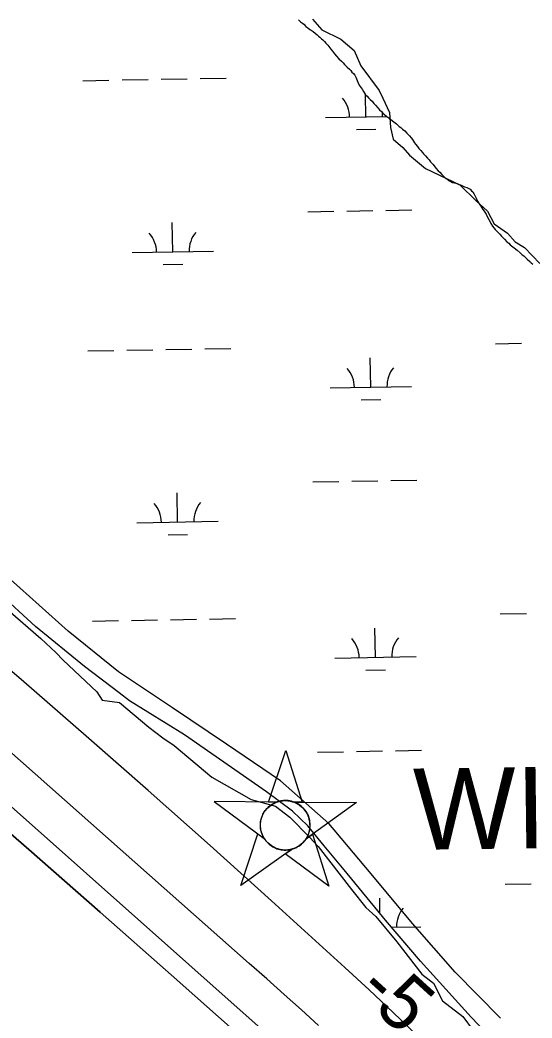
# Model space of a CAD drawing. Extents: x 3903937 to 3942190, y 260677 to 286651.
# Drawn here: x 3925137 to 3925767, y 279065 to 280294 of the extents above; entities that cross this region are included whole.
import ezdxf

# ---------------------------------------------------------------- set-up
doc = ezdxf.new("R2010")
doc.units = 0
for name, color, linetype in [('V-CHAN-NAID', 7, 'Continuous'), ('V-RIVR-EDGE', 7, 'Continuous'), ('V-RIVR-RANG', 7, 'Continuous'), ('V-RRAP-FSHR', 7, 'Continuous'), ('V-TOPO-DPTH', 7, 'Continuous'), ('V-TOPO-MINR', 7, 'Continuous'), ('V-WETL-SWMP', 7, 'Continuous')]:
    doc.layers.add(name, color=color, linetype=linetype)

msp = doc.modelspace()

# ---------------------------------------------------------------- linework, layer by layer
at = {"layer": 'V-CHAN-NAID'}
for points in [[(3925452.1, 279331), (3925442.6, 279331), (3925463.7, 279394.5), (3925483.9, 279330.7), (3925474.3, 279330.8), (3925472.7, 279331.4), (3925470.6, 279332), (3925468.6, 279332.4), (3925466.6, 279332.8), (3925465.4, 279332.9), (3925463.9, 279332.9), (3925462.1, 279332.9), (3925460.8, 279332.9), (3925458.9, 279332.7), (3925457.5, 279332.5), (3925455.7, 279332.1), (3925454.2, 279331.7), (3925453.2, 279331.3)], [(3925452.1, 279331), (3925375.6, 279331.5), (3925437.2, 279286.1), (3925436.1, 279288), (3925435.3, 279289.6), (3925434.5, 279291.6), (3925433.8, 279293.7), (3925433.4, 279295), (3925433, 279296.6), (3925432.8, 279298), (3925432.6, 279299.6), (3925432.5, 279301.4), (3925432.5, 279303), (3925432.6, 279305), (3925432.8, 279306.7), (3925433.2, 279308.9), (3925433.7, 279310.8), (3925434.3, 279312.7), (3925434.9, 279314.3), (3925435.6, 279315.9), (3925436.5, 279317.5), (3925437.5, 279319.2), (3925438.5, 279320.7), (3925439.5, 279321.9), (3925440.5, 279323.1), (3925441.9, 279324.4), (3925442.9, 279325.4), (3925444.6, 279326.8), (3925445.8, 279327.7), (3925447.5, 279328.7), (3925449.3, 279329.7), (3925450.7, 279330.4)], [(3925474.3, 279330.8), (3925550.8, 279330.3), (3925488.6, 279285.7), (3925489.5, 279287.2), (3925490.5, 279289.1), (3925491.2, 279290.7), (3925491.9, 279292.6), (3925492.5, 279294.4), (3925492.9, 279296), (3925493.3, 279298), (3925493.4, 279299.6), (3925493.6, 279301.8), (3925493.5, 279303.9), (3925493.3, 279306.1), (3925493.1, 279307.9), (3925492.6, 279310.1), (3925491.9, 279312.2), (3925491.2, 279314.2), (3925490.5, 279315.7), (3925489.5, 279317.6), (3925488.5, 279319.3), (3925487.3, 279321), (3925486, 279322.5), (3925484.7, 279323.9), (3925483.1, 279325.4), (3925481.4, 279326.8), (3925479.7, 279328), (3925477.8, 279329.2), (3925476.3, 279329.9)], [(3925470.6, 279272.8), (3925408.4, 279228.3), (3925429.5, 279291.8), (3925437.2, 279286.1), (3925437.8, 279285.1), (3925439.2, 279283.3), (3925440.4, 279281.9), (3925441.9, 279280.4), (3925443.3, 279279.1), (3925444.8, 279277.9), (3925446.2, 279277), (3925447.8, 279275.9), (3925449.5, 279275), (3925451.3, 279274.2), (3925452.8, 279273.6), (3925454.4, 279273.1), (3925456.6, 279272.6), (3925458.2, 279272.3), (3925460.2, 279272), (3925461.7, 279271.9), (3925463.6, 279271.9), (3925465.3, 279272), (3925467, 279272.1), (3925468.9, 279272.4)], [(3925488.6, 279285.7), (3925496.4, 279291.3), (3925516.6, 279227.5), (3925462.8, 279267.2), (3925470.6, 279272.8), (3925472.2, 279273.3), (3925473.9, 279273.9), (3925476, 279274.8), (3925477.7, 279275.7), (3925479.6, 279276.8), (3925481.3, 279278), (3925482.9, 279279.2), (3925484.2, 279280.4), (3925485.6, 279281.8), (3925486.8, 279283.2), (3925487.9, 279284.7)]]:
    msp.add_lwpolyline(points, close=True, dxfattribs=at)
msp.add_circle((3925463, 279302.4), 30.5, dxfattribs=at)
at = {"layer": 'V-RIVR-EDGE'}
for points in [[(3925496.5, 280294.7), (3925508.2, 280281.8), (3925531.6, 280270.1), (3925548, 280256.1), (3925556.2, 280237.4), (3925578.5, 280206.9), (3925583.1, 280197.5), (3925591.3, 280180), (3925592.5, 280161.2), (3925596, 280147.2), (3925607.7, 280136.7), (3925615.9, 280127.3), (3925635.8, 280110.9), (3925678, 280091), (3925697.9, 280071.1), (3925711.9, 280058.2), (3925720.1, 280043), (3925736.5, 280031.3), (3925745.9, 280020.7), (3925757.6, 280013.7), (3925776.3, 279993.8)], [(3925121.7, 279567.7), (3925162.5, 279532.3), (3925180.9, 279515.3), (3925189.7, 279505.6), (3925231.4, 279466.8), (3925237.7, 279456.6), (3925259, 279453.7), (3925295.4, 279423.1), (3925312.4, 279410), (3925326.5, 279400.8), (3925372.6, 279361.5), (3925421.1, 279334.3), (3925451.2, 279326), (3925468.7, 279312.5), (3925493.4, 279287.2), (3925503.6, 279276.1), (3925544.4, 279223.2), (3925562.3, 279201.3), (3925574.5, 279190.2), (3925600.2, 279159.1), (3925631.2, 279119.3), (3925645.3, 279108.2), (3925656.5, 279086.3), (3925681.7, 279066.9), (3925706.9, 279032.5)]]:
    msp.add_lwpolyline(points, dxfattribs=at)
at = {"layer": 'V-RRAP-FSHR'}
msp.add_lwpolyline([(3925728, 279064.9), (3925672.2, 279121.4), (3925619.6, 279181.6), (3925568.8, 279242.8), (3925516.6, 279304.5), (3925457.3, 279357.3), (3925390.9, 279402.3), (3925324.4, 279446.8), (3925257.9, 279491.3), (3925195.8, 279541.5), (3925136.3, 279594.6), (3925076.7, 279647.6), (3925013.8, 279697.8), (3924951.5, 279748), (3924889.2, 279798.2), (3924831.5, 279853.2), (3924777.7, 279912.5), (3924722.1, 279969.8), (3924661.5, 280022.2), (3924600.9, 280074.2), (3924540.5, 280126.6), (3924481.5, 280180.7), (3924422.5, 280234.7), (3924363.5, 280288.8)], dxfattribs=at)
at = {"layer": 'V-TOPO-DPTH'}
for points in [[(3925504.1, 279055.9), (3925482.9, 279075.1), (3925461.6, 279094.3), (3925440.3, 279113.4), (3925418.8, 279132.4), (3924873.8, 279615.1), (3924859.1, 279628), (3924844.5, 279641), (3924829.9, 279654), (3924815.2, 279666.9), (3924704.5, 279764.9), (3924634.5, 279827), (3924564.7, 279889.1), (3924495, 279951.4), (3924425.4, 280013.9), (3924259, 280163.4)], [(3924345.6, 279968.1), (3924404.6, 279916.5), (3924463.5, 279865.1), (3924522.5, 279813.6), (3924757.9, 279608.4), (3924773.9, 279594.5), (3924790, 279580.6), (3924806, 279566.7), (3924822.1, 279552.9), (3924970.9, 279425.3), (3925059.3, 279349.1), (3925147.4, 279272.6), (3925235.2, 279195.6), (3925322.7, 279118.4), (3925471.9, 278985.9)], [(3924345.6, 279968.1), (3924404.6, 279916.5), (3924463.5, 279865.1), (3924522.5, 279813.6), (3924757.9, 279608.4), (3924773.9, 279594.5), (3924790, 279580.6), (3924806, 279566.7), (3924822.1, 279552.9), (3924970.9, 279425.3), (3925059.3, 279349.1), (3925147.4, 279272.6), (3925235.2, 279195.6), (3925322.7, 279118.4), (3925471.9, 278985.9)]]:
    msp.add_lwpolyline(points, dxfattribs=at)
at = {"layer": 'V-TOPO-MINR'}
for points in [[(3925625.5, 279043.8), (3925596, 279072), (3925566.3, 279099.7), (3925536.3, 279127.3), (3925446, 279209.3), (3925370.5, 279277.4), (3925294.6, 279345.1), (3925218.1, 279412.2), (3925141.3, 279478.8), (3925062.2, 279546.9), (3924945.5, 279647.4), (3924829, 279748), (3924712.6, 279848.7), (3924596.3, 279949.6), (3924327.8, 280182.8)], [(3925504.1, 279055.9), (3925482.9, 279075.1), (3925461.6, 279094.3), (3925440.3, 279113.4), (3925418.8, 279132.4), (3924873.8, 279615.1), (3924859.1, 279628), (3924844.5, 279641), (3924829.9, 279654), (3924815.2, 279666.9), (3924704.5, 279764.9), (3924634.5, 279827), (3924564.7, 279889.1), (3924495, 279951.4), (3924425.4, 280013.9), (3924259, 280163.4)], [(3925470.2, 279019), (3924962.8, 279470.5), (3924937.6, 279492.9), (3924912.3, 279515.2), (3924887, 279537.3), (3924861.6, 279559.4), (3924819.3, 279596.1), (3924815, 279599.9), (3924810.7, 279603.6), (3924806.5, 279607.3), (3924802.2, 279611.1), (3924369.4, 279995)], [(3925471.9, 278985.9), (3925322.7, 279118.4), (3925235.2, 279195.6), (3925147.4, 279272.6), (3925059.3, 279349.1), (3924970.9, 279425.3), (3924822.1, 279552.9), (3924806, 279566.7), (3924790, 279580.6), (3924773.9, 279594.5), (3924757.9, 279608.4), (3924522.5, 279813.6), (3924463.5, 279865.1), (3924404.6, 279916.5), (3924345.6, 279968.1)]]:
    msp.add_lwpolyline(points, dxfattribs=at)
at = {"layer": 'V-WETL-SWMP'}
for p, q in [((3925479.2, 280293.8), (3925482, 280291.5)), ((3925482, 280291.5), (3925484.1, 280289.7)), ((3925484.1, 280289.7), (3925485.9, 280288.5)), ((3925485.9, 280288.5), (3925488.4, 280285.9)), ((3925488.4, 280285.9), (3925490.7, 280283.9)), ((3925490.7, 280283.9), (3925493.3, 280282.1)), ((3925493.3, 280282.1), (3925495.1, 280281.1)), ((3925495.1, 280281.1), (3925497.4, 280279.6)), ((3925497.4, 280279.6), (3925500, 280277.6)), ((3925500, 280277.6), (3925502.3, 280275.6)), ((3925502.3, 280275.6), (3925504.1, 280274)), ((3925504.1, 280274), (3925505.7, 280272.5)), ((3925505.7, 280272.5), (3925507.5, 280270.7)), ((3925507.5, 280270.7), (3925509.3, 280269.5)), ((3925509.3, 280269.5), (3925511.3, 280267.2)), ((3925511.3, 280267.2), (3925512.9, 280265.4)), ((3925512.9, 280265.4), (3925515.4, 280262.6)), ((3925515.4, 280262.6), (3925518, 280259.6)), ((3925518, 280259.6), (3925519.3, 280257.8)), ((3925519.3, 280257.8), (3925521.1, 280255.3)), ((3925521.1, 280255.3), (3925523.7, 280252.2)), ((3925523.7, 280252.2), (3925526.3, 280249.2)), ((3925526.3, 280249.2), (3925529.1, 280246.1)), ((3925529.1, 280246.1), (3925532.2, 280242.9)), ((3925532.2, 280242.9), (3925534.3, 280240.8)), ((3925534.3, 280240.8), (3925536.1, 280239.1)), ((3925536.1, 280239.1), (3925537.6, 280237.5)), ((3925537.6, 280237.5), (3925539.4, 280235.8)), ((3925539.4, 280235.8), (3925542, 280233.2)), ((3925542, 280233.2), (3925543.6, 280231.7)), ((3925543.6, 280231.7), (3925545.1, 280229.7)), ((3925545.1, 280229.7), (3925547.2, 280227.9)), ((3925547.2, 280227.9), (3925548.5, 280225.9)), ((3925548.5, 280225.9), (3925549.8, 280223.3)), ((3925214.2, 280219), (3925246.2, 280219.6)), ((3925262.2, 280219.9), (3925294.2, 280220.4)), ((3925310.2, 280220.7), (3925342.2, 280221.3)), ((3925358.2, 280221.6), (3925390.2, 280222.1)), ((3925549.8, 280223.3), (3925550.8, 280221.3)), ((3925550.8, 280221.3), (3925552.4, 280217.2)), ((3925552.4, 280217.2), (3925554.2, 280213.7)), ((3925554.2, 280213.7), (3925555.2, 280211.9)), ((3925555.2, 280211.9), (3925557.5, 280208.6)), ((3925557.5, 280208.6), (3925559.4, 280205.8)), ((3925559.4, 280205.8), (3925560.4, 280203.5)), ((3925560.4, 280203.5), (3925561.9, 280201.7)), ((3925562.4, 280174.4), (3925561.9, 280201.8)), ((3925561.9, 280201.7), (3925563.7, 280199.9)), ((3925563.7, 280199.9), (3925565.6, 280197.7)), ((3925565.6, 280197.7), (3925567.4, 280195.9)), ((3925567.4, 280195.9), (3925569.9, 280193.6)), ((3925569.9, 280193.6), (3925572, 280191.1)), ((3925572, 280191.1), (3925574.3, 280188.8)), ((3925574.3, 280188.8), (3925576.9, 280185.5)), ((3925576.9, 280185.5), (3925579.2, 280183.2)), ((3925579.2, 280183.2), (3925581.3, 280180.9)), ((3925581.3, 280180.9), (3925583.1, 280179.1)), ((3925583.1, 280179.1), (3925585.7, 280176.9)), ((3925585.7, 280176.9), (3925588, 280175.1)), ((3925512.4, 280173.5), (3925588.3, 280174.9)), ((3925588, 280175.1), (3925590.5, 280173.3)), ((3925590.5, 280173.3), (3925593.1, 280171.1)), ((3925593.1, 280171.1), (3925596.5, 280168.5)), ((3925596.5, 280168.5), (3925599.8, 280166)), ((3925599.8, 280166), (3925601.3, 280164.5)), ((3925601.3, 280164.5), (3925603.4, 280162.7)), ((3925550.6, 280158.8), (3925574.6, 280159.2)), ((3925603.4, 280162.7), (3925605.2, 280161.2)), ((3925605.2, 280161.2), (3925607.5, 280159.2)), ((3925607.5, 280159.2), (3925610.1, 280157.4)), ((3925610.1, 280157.4), (3925612.7, 280154.6)), ((3925612.7, 280154.6), (3925614.5, 280152.8)), ((3925614.5, 280152.8), (3925616, 280151.1)), ((3925616, 280151.1), (3925617.8, 280148.8)), ((3925617.8, 280148.8), (3925619.6, 280146.5)), ((3925619.6, 280146.5), (3925622, 280142.7)), ((3925622, 280142.7), (3925623.3, 280140.7)), ((3925623.3, 280140.7), (3925625.6, 280137.9)), ((3925625.6, 280137.9), (3925627.6, 280135.6)), ((3925627.6, 280135.6), (3925630, 280133)), ((3925630, 280133), (3925632, 280130.8)), ((3925632, 280130.8), (3925633.3, 280129)), ((3925633.3, 280129), (3925635.6, 280126.4)), ((3925635.6, 280126.4), (3925638, 280123.7)), ((3925638, 280123.7), (3925640, 280121.4)), ((3925640, 280121.4), (3925641.8, 280119.3)), ((3925641.8, 280119.3), (3925644.9, 280115.8)), ((3925644.9, 280115.8), (3925648.5, 280111.5)), ((3925648.5, 280111.5), (3925651.1, 280108.2)), ((3925651.1, 280108.2), (3925653.2, 280106.4)), ((3925653.2, 280106.4), (3925655.8, 280103.6)), ((3925655.8, 280103.6), (3925657.6, 280101.6)), ((3925657.6, 280101.6), (3925659.9, 280099.3)), ((3925659.9, 280099.3), (3925661.7, 280098)), ((3925661.7, 280098), (3925664, 280096)), ((3925664, 280096), (3925666.6, 280095)), ((3925666.6, 280095), (3925668.9, 280093.8)), ((3925668.9, 280093.8), (3925671.4, 280093.3)), ((3925671.4, 280093.3), (3925674, 280092.3)), ((3925674, 280092.3), (3925676.6, 280091.3)), ((3925676.6, 280091.3), (3925678.6, 280090.8)), ((3925678.6, 280090.8), (3925681.2, 280089.5)), ((3925681.2, 280089.5), (3925683.7, 280088.3)), ((3925683.7, 280088.3), (3925686.3, 280087.5)), ((3925686.3, 280087.5), (3925688.3, 280086.8)), ((3925688.3, 280086.8), (3925690.4, 280085.5)), ((3925690.4, 280085.5), (3925692.2, 280083.5)), ((3925692.2, 280083.5), (3925693.7, 280082)), ((3925693.7, 280082), (3925695.6, 280079.4)), ((3925695.6, 280079.4), (3925696.6, 280076.9)), ((3925696.6, 280076.9), (3925697.9, 280074.3)), ((3925697.9, 280074.3), (3925699.7, 280070.8)), ((3925699.7, 280070.8), (3925701.8, 280067.5)), ((3925701.8, 280067.5), (3925703.6, 280064.4)), ((3925491, 280057.7), (3925523, 280058.3)), ((3925539, 280058.5), (3925571, 280059.1)), ((3925587, 280059.4), (3925619, 280059.9)), ((3925703.6, 280064.4), (3925706.2, 280060.6)), ((3925706.2, 280060.6), (3925707.7, 280058.3)), ((3925707.7, 280058.3), (3925710.1, 280054.5)), ((3925710.1, 280054.5), (3925712.1, 280051.2)), ((3925324.8, 280008.3), (3925324.1, 280044.3)), ((3925712.1, 280051.2), (3925713.7, 280048.2)), ((3925713.7, 280048.2), (3925715, 280045.4)), ((3925715, 280045.4), (3925716, 280043.3)), ((3925716, 280043.3), (3925718.1, 280039.8)), ((3925718.1, 280039.8), (3925721.2, 280036)), ((3925721.2, 280036), (3925724.3, 280032.9)), ((3925724.3, 280032.9), (3925727.1, 280029.9)), ((3925727.1, 280029.9), (3925729.2, 280027.6)), ((3925729.2, 280027.6), (3925730.7, 280026.1)), ((3925730.7, 280026.1), (3925732.8, 280023.8)), ((3925732.8, 280023.8), (3925735.9, 280020.7)), ((3925735.9, 280020.7), (3925738, 280019)), ((3925738, 280019), (3925739.8, 280016.9)), ((3925739.8, 280016.9), (3925741.6, 280015.7)), ((3925274.8, 280007.4), (3925374.8, 280009.2)), ((3925741.6, 280015.7), (3925744.7, 280013.2)), ((3925744.7, 280013.2), (3925748.5, 280010.4)), ((3925748.5, 280010.4), (3925752.1, 280007.1)), ((3925752.1, 280007.1), (3925754.7, 280004.8)), ((3925754.7, 280004.8), (3925756.5, 280003.3)), ((3925313, 279992.7), (3925337, 279993.1)), ((3925756.5, 280003.3), (3925759.1, 280001)), ((3925759.1, 280001), (3925760.6, 279999.5)), ((3925760.6, 279999.5), (3925764, 279996.5)), ((3925764, 279996.5), (3925765.5, 279994.9)), ((3925765.5, 279994.9), (3925767.8, 279993.2)), ((3925721.9, 279895.2), (3925753.9, 279895.8)), ((3925220.1, 279886.4), (3925252.1, 279887)), ((3925268.1, 279887.2), (3925300, 279887.8)), ((3925316, 279888.1), (3925348, 279888.6)), ((3925364, 279888.9), (3925396, 279889.5)), ((3925568.2, 279841.8), (3925567.6, 279877.8)), ((3925518.2, 279840.9), (3925618.2, 279842.7)), ((3925556.5, 279826.1), (3925580.5, 279826.6)), ((3925496.8, 279725.1), (3925528.8, 279725.6)), ((3925544.8, 279725.9), (3925576.8, 279726.5)), ((3925592.8, 279726.8), (3925624.8, 279727.3)), ((3925330.6, 279675.7), (3925330, 279711.7)), ((3925280.6, 279674.8), (3925380.6, 279676.6)), ((3925318.9, 279660.1), (3925342.9, 279660.5)), ((3925155.6, 279547.1), (3925075.8, 279619.9)), ((3925727.7, 279562.6), (3925759.7, 279563.2)), ((3925225.9, 279553.8), (3925257.9, 279554.3)), ((3925273.9, 279554.6), (3925305.9, 279555.2)), ((3925321.9, 279555.5), (3925353.9, 279556)), ((3925369.9, 279556.3), (3925401.9, 279556.9)), ((3925215.9, 279497.8), (3925155.6, 279547.1)), ((3925574.1, 279509.2), (3925573.4, 279545.1)), ((3925524.1, 279508.3), (3925624.1, 279510)), ((3925258.8, 279465.4), (3925215.9, 279497.8)), ((3925562.3, 279493.5), (3925586.3, 279493.9)), ((3925271.5, 279455.7), (3925258.8, 279465.4)), ((3925339.2, 279413.8), (3925271.5, 279455.7)), ((3925439.8, 279343.5), (3925339.2, 279413.8)), ((3925502.7, 279392.4), (3925534.7, 279393)), ((3925550.7, 279393.3), (3925582.7, 279393.9)), ((3925598.7, 279394.1), (3925630.7, 279394.7)), ((3925471.8, 279319.8), (3925439.8, 279343.5)), ((3925490.9, 279301.7), (3925471.8, 279319.8)), ((3925510.8, 279277.2), (3925490.9, 279301.7)), ((3925535.7, 279247.6), (3925510.8, 279277.2)), ((3925586.5, 279185.7), (3925535.7, 279247.6)), ((3925733.6, 279230), (3925765.6, 279230.5)), ((3925579.6, 279194.1), (3925579.3, 279212.5)), ((3925629.6, 279135), (3925586.5, 279185.7)), ((3925594.1, 279176.8), (3925629.9, 279177.4)), ((3925692, 279066.1), (3925629.6, 279135)), ((3925727.6, 279029.1), (3925692, 279066.1))]:
    msp.add_line(p, q, dxfattribs=at)
for centre, start, end in [((3925507.1, 280173.9), 0.2366, 41.7802), ((3925617.6, 280175.8), 173.7656, 181.7802), ((3925269.5, 280007.8), 0.2366, 41.7802), ((3925380, 280009.8), 140.2366, 181.7802), ((3925513, 279841.3), 0.2366, 41.7802), ((3925623.4, 279843.2), 140.2366, 181.7802), ((3925275.4, 279675.2), 0.2366, 41.7802), ((3925385.9, 279677.2), 140.2366, 181.7802), ((3925518.8, 279508.7), 0.2366, 41.7802), ((3925629.3, 279510.6), 140.2366, 181.7802), ((3925635.2, 279178), 140.2366, 181.7802)]:
    msp.add_arc(centre, 35.2, start, end, dxfattribs=at)

# ---------------------------------------------------------------- texts
at = {"layer": 'V-CHAN-NAID'}
msp.add_text('WILDER\'S FLAT "8" (7.7)', height=100, rotation=0.7289, dxfattribs=at).set_placement((3925621.2, 279272.2))
at = {"layer": 'V-RIVR-RANG'}
msp.add_text('-5', height=67, rotation=317.6483, dxfattribs=at).set_placement((3925548.8, 279095.8))

doc.saveas('drawing.dxf')
